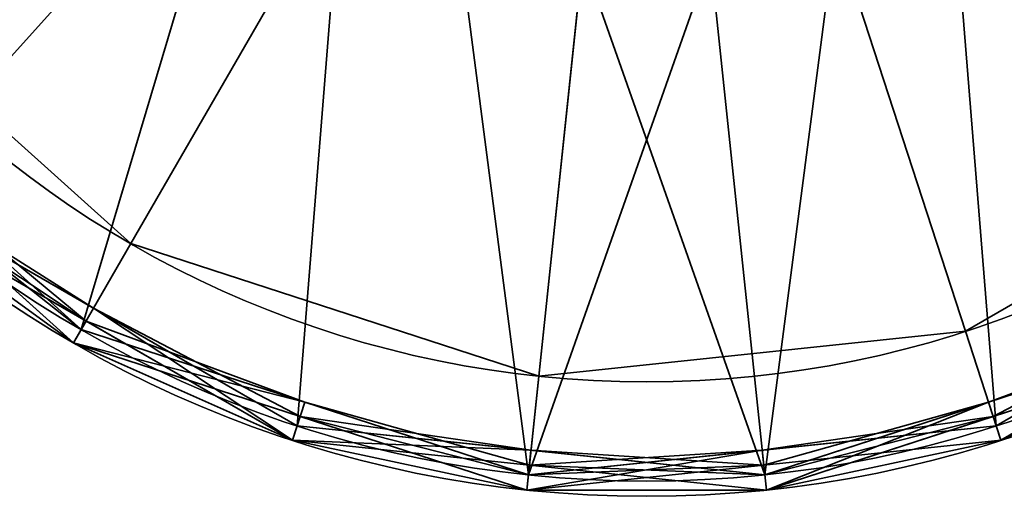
# Model space of a CAD drawing. Header units: millimetres. Extents: x -490 to 6690, y -115 to 152.
# Tile 967 of 1056: x 4985.15 to 4991.59, y -43.32 to -40.2. Entities that reach past the tile are written whole.
import ezdxf

# ---------------------------------------------------------------- set-up
doc = ezdxf.new("R2010")
doc.units = ezdxf.units.MM
doc.layers.add('152', color=253, linetype='Continuous')

# ---------------------------------------------------------------- blocks, each defined once
blk = doc.blocks.new('UG_SURFACE_024')
at = {"layer": '152', "color": 252, "linetype": 'Continuous', "lineweight": 35}
for points in [[(4983.789, -39.7839, 1536), (4985.8751, -41.662, 1536), (4987.2499, -39.2805, 1536), (4986.0139, -38.1675, 1536)], [(4986.0139, -38.1675, 1487.5), (4987.2499, -39.2805, 1487.5), (4985.8751, -41.662, 1487.5), (4983.789, -39.7839, 1487.5)], [(4991.3359, -42.236, 1536), (4993.7668, -40.8326, 1536), (4991.9267, -38.789, 1536), (4990.4861, -39.6206, 1536)], [(4990.4861, -39.6206, 1487.5), (4991.9267, -38.789, 1487.5), (4993.7668, -40.8326, 1487.5), (4991.3359, -42.236, 1487.5)], [(4988.832, -39.7945, 1536), (4987.2499, -39.2805, 1536), (4985.8751, -41.662, 1536), (4988.5445, -42.5294, 1536)], [(4988.5445, -42.5294, 1487.5), (4985.8751, -41.662, 1487.5), (4987.2499, -39.2805, 1487.5), (4988.832, -39.7945, 1487.5)], [(4988.5445, -42.5294, 1536), (4991.3359, -42.236, 1536), (4990.4861, -39.6206, 1536), (4988.832, -39.7945, 1536)], [(4988.832, -39.7945, 1487.5), (4990.4861, -39.6206, 1487.5), (4991.3359, -42.236, 1487.5), (4988.5445, -42.5294, 1487.5)], [(4983.789, -39.7839, 1488), (4985.8751, -41.662, 1488), (4985.4999, -42.3116, 1488), (4983.1824, -40.2248, 1488)], [(4983.1824, -40.2248, 1535.5), (4985.4999, -42.3116, 1535.5), (4985.8751, -41.662, 1535.5), (4983.789, -39.7839, 1535.5)], [(4983.789, -39.7839, 1536), (4983.789, -39.7839, 1535.5), (4985.8751, -41.662, 1535.5), (4985.8751, -41.662, 1536)], [(4983.789, -39.7839, 1488), (4983.789, -39.7839, 1487.5), (4985.8751, -41.662, 1487.5), (4985.8751, -41.662, 1488)], [(4983.1824, -40.2248, 1535.5), (4983.1824, -40.2248, 1488), (4985.4999, -42.3116, 1488), (4985.4999, -42.3116, 1535.5)], [(4991.3359, -42.236, 1488), (4993.7668, -40.8326, 1488), (4994.2684, -41.39, 1488), (4991.5676, -42.9493, 1488)], [(4991.5676, -42.9493, 1535.5), (4994.2684, -41.39, 1535.5), (4993.7668, -40.8326, 1535.5), (4991.3359, -42.236, 1535.5)], [(4991.3359, -42.236, 1536), (4991.3359, -42.236, 1535.5), (4993.7668, -40.8326, 1535.5), (4993.7668, -40.8326, 1536)], [(4991.3359, -42.236, 1488), (4991.3359, -42.236, 1487.5), (4993.7668, -40.8326, 1487.5), (4993.7668, -40.8326, 1488)], [(4991.5676, -42.9493, 1535.5), (4991.5676, -42.9493, 1488), (4994.2684, -41.39, 1488), (4994.2684, -41.39, 1535.5)], [(4985.8751, -41.662, 1488), (4988.5445, -42.5294, 1488), (4988.4663, -43.2753, 1488), (4985.4999, -42.3116, 1488)], [(4985.4999, -42.3116, 1535.5), (4988.4663, -43.2753, 1535.5), (4988.5445, -42.5294, 1535.5), (4985.8751, -41.662, 1535.5)], [(4985.8751, -41.662, 1536), (4985.8751, -41.662, 1535.5), (4988.5445, -42.5294, 1535.5), (4988.5445, -42.5294, 1536)], [(4985.8751, -41.662, 1488), (4985.8751, -41.662, 1487.5), (4988.5445, -42.5294, 1487.5), (4988.5445, -42.5294, 1488)], [(4991.5676, -42.9493, 1488), (4988.4663, -43.2753, 1488), (4988.5445, -42.5294, 1488), (4991.3359, -42.236, 1488)], [(4991.3359, -42.236, 1535.5), (4988.5445, -42.5294, 1535.5), (4988.4663, -43.2753, 1535.5), (4991.5676, -42.9493, 1535.5)], [(4988.5445, -42.5294, 1536), (4988.5445, -42.5294, 1535.5), (4991.3359, -42.236, 1535.5), (4991.3359, -42.236, 1536)], [(4988.5445, -42.5294, 1488), (4988.5445, -42.5294, 1487.5), (4991.3359, -42.236, 1487.5), (4991.3359, -42.236, 1488)], [(4985.4999, -42.3116, 1535.5), (4985.4999, -42.3116, 1488), (4988.4663, -43.2753, 1488), (4988.4663, -43.2753, 1535.5)], [(4988.4663, -43.2753, 1535.5), (4988.4663, -43.2753, 1488), (4991.5676, -42.9493, 1488), (4991.5676, -42.9493, 1535.5)]]:
    blk.add_3dface(points, dxfattribs=at)
blk = doc.blocks.new('UG_SURFACE_025')
at = {"layer": '152', "color": 252, "linetype": 'Continuous', "lineweight": 35}
for points in [[(4983.789, -39.7839, 1786), (4985.8751, -41.662, 1786), (4987.2499, -39.2805, 1786), (4986.0139, -38.1675, 1786)], [(4986.0139, -38.1675, 1737.5), (4987.2499, -39.2805, 1737.5), (4985.8751, -41.662, 1737.5), (4983.789, -39.7839, 1737.5)], [(4991.3359, -42.236, 1786), (4993.7668, -40.8326, 1786), (4991.9267, -38.789, 1786), (4990.4861, -39.6206, 1786)], [(4990.4861, -39.6206, 1737.5), (4991.9267, -38.789, 1737.5), (4993.7668, -40.8326, 1737.5), (4991.3359, -42.236, 1737.5)], [(4988.832, -39.7945, 1786), (4987.2499, -39.2805, 1786), (4985.8751, -41.662, 1786), (4988.5445, -42.5294, 1786)], [(4988.5445, -42.5294, 1737.5), (4985.8751, -41.662, 1737.5), (4987.2499, -39.2805, 1737.5), (4988.832, -39.7945, 1737.5)], [(4988.5445, -42.5294, 1786), (4991.3359, -42.236, 1786), (4990.4861, -39.6206, 1786), (4988.832, -39.7945, 1786)], [(4988.832, -39.7945, 1737.5), (4990.4861, -39.6206, 1737.5), (4991.3359, -42.236, 1737.5), (4988.5445, -42.5294, 1737.5)], [(4983.789, -39.7839, 1738), (4985.8751, -41.662, 1738), (4985.4999, -42.3116, 1738), (4983.1824, -40.2248, 1738)], [(4983.1824, -40.2248, 1785.5), (4985.4999, -42.3116, 1785.5), (4985.8751, -41.662, 1785.5), (4983.789, -39.7839, 1785.5)], [(4983.789, -39.7839, 1786), (4983.789, -39.7839, 1785.5), (4985.8751, -41.662, 1785.5), (4985.8751, -41.662, 1786)], [(4983.789, -39.7839, 1738), (4983.789, -39.7839, 1737.5), (4985.8751, -41.662, 1737.5), (4985.8751, -41.662, 1738)], [(4983.1824, -40.2248, 1785.5), (4983.1824, -40.2248, 1738), (4985.4999, -42.3116, 1738), (4985.4999, -42.3116, 1785.5)], [(4991.3359, -42.236, 1738), (4993.7668, -40.8326, 1738), (4994.2684, -41.39, 1738), (4991.5676, -42.9493, 1738)], [(4991.5676, -42.9493, 1785.5), (4994.2684, -41.39, 1785.5), (4993.7668, -40.8326, 1785.5), (4991.3359, -42.236, 1785.5)], [(4991.3359, -42.236, 1786), (4991.3359, -42.236, 1785.5), (4993.7668, -40.8326, 1785.5), (4993.7668, -40.8326, 1786)], [(4991.3359, -42.236, 1738), (4991.3359, -42.236, 1737.5), (4993.7668, -40.8326, 1737.5), (4993.7668, -40.8326, 1738)], [(4991.5676, -42.9493, 1785.5), (4991.5676, -42.9493, 1738), (4994.2684, -41.39, 1738), (4994.2684, -41.39, 1785.5)], [(4985.8751, -41.662, 1738), (4988.5445, -42.5294, 1738), (4988.4663, -43.2753, 1738), (4985.4999, -42.3116, 1738)], [(4985.4999, -42.3116, 1785.5), (4988.4663, -43.2753, 1785.5), (4988.5445, -42.5294, 1785.5), (4985.8751, -41.662, 1785.5)], [(4985.8751, -41.662, 1786), (4985.8751, -41.662, 1785.5), (4988.5445, -42.5294, 1785.5), (4988.5445, -42.5294, 1786)], [(4985.8751, -41.662, 1738), (4985.8751, -41.662, 1737.5), (4988.5445, -42.5294, 1737.5), (4988.5445, -42.5294, 1738)], [(4991.5676, -42.9493, 1738), (4988.4663, -43.2753, 1738), (4988.5445, -42.5294, 1738), (4991.3359, -42.236, 1738)], [(4991.3359, -42.236, 1785.5), (4988.5445, -42.5294, 1785.5), (4988.4663, -43.2753, 1785.5), (4991.5676, -42.9493, 1785.5)], [(4988.5445, -42.5294, 1786), (4988.5445, -42.5294, 1785.5), (4991.3359, -42.236, 1785.5), (4991.3359, -42.236, 1786)], [(4988.5445, -42.5294, 1738), (4988.5445, -42.5294, 1737.5), (4991.3359, -42.236, 1737.5), (4991.3359, -42.236, 1738)], [(4985.4999, -42.3116, 1785.5), (4985.4999, -42.3116, 1738), (4988.4663, -43.2753, 1738), (4988.4663, -43.2753, 1785.5)], [(4988.4663, -43.2753, 1785.5), (4988.4663, -43.2753, 1738), (4991.5676, -42.9493, 1738), (4991.5676, -42.9493, 1785.5)]]:
    blk.add_3dface(points, dxfattribs=at)
blk = doc.blocks.new('UG_SURFACE_026')
at = {"layer": '152', "color": 252, "linetype": 'Continuous', "lineweight": 35}
for points in [[(4984.2982, -41.3156, 1711.5), (4982.4896, -38.8262, 1711.5), (4981.8501, -35.8164, 1711.5), (4989.2502, -35.8164, 1711.5)], [(4983.2635, -40.166, 1812), (4985.5499, -42.225, 1812), (4988.4763, -43.1758, 1812), (4989.2502, -35.8164, 1812)], [(4990.0236, -43.1758, 1711.5), (4986.9633, -42.8542, 1711.5), (4984.2982, -41.3156, 1711.5), (4989.2502, -35.8164, 1711.5)], [(4988.4763, -43.1758, 1812), (4991.5366, -42.8542, 1812), (4994.2017, -41.3156, 1812), (4989.2502, -35.8164, 1812)], [(4994.2017, -41.3156, 1812), (4996.0103, -38.8262, 1812), (4996.6502, -35.8164, 1812), (4989.2502, -35.8164, 1812)], [(4995.2369, -40.166, 1711.5), (4992.95, -42.225, 1711.5), (4990.0236, -43.1758, 1711.5), (4989.2502, -35.8164, 1711.5)], [(4984.2982, -41.3156, 1786), (4982.4896, -38.8262, 1786), (4985.3373, -36.648, 1786), (4986.0139, -38.1675, 1786)], [(4986.0139, -38.1675, 1786), (4987.2499, -39.2805, 1786), (4986.9633, -42.8542, 1786), (4984.2982, -41.3156, 1786)], [(4992.486, -38.1675, 1737.5), (4991.25, -39.2805, 1737.5), (4991.5366, -42.8542, 1737.5), (4994.2017, -41.3156, 1737.5)], [(4986.5737, -38.789, 1737.5), (4983.2635, -40.166, 1737.5), (4985.5499, -42.225, 1737.5)], [(4985.5499, -42.225, 1737.5), (4988.4763, -43.1758, 1737.5), (4988.0137, -39.6206, 1737.5), (4986.5737, -38.789, 1737.5)], [(4992.95, -42.225, 1786), (4990.0236, -43.1758, 1786), (4990.4861, -39.6206, 1786), (4991.9267, -38.789, 1786)], [(4990.0236, -43.1758, 1786), (4986.9633, -42.8542, 1786), (4987.2499, -39.2805, 1786), (4988.832, -39.7945, 1786)], [(4988.4763, -43.1758, 1737.5), (4991.5366, -42.8542, 1737.5), (4991.25, -39.2805, 1737.5), (4989.6679, -39.7945, 1737.5)], [(4989.6679, -39.7945, 1737.5), (4988.0137, -39.6206, 1737.5), (4988.4763, -43.1758, 1737.5)], [(4988.832, -39.7945, 1786), (4990.4861, -39.6206, 1786), (4990.0236, -43.1758, 1786)], [(4983.1824, -40.2248, 1811.9), (4985.4999, -42.3116, 1811.9), (4985.5499, -42.225, 1812), (4983.2635, -40.166, 1812)], [(4984.3411, -41.2682, 1737.4001), (4985.4999, -42.3116, 1737.4001), (4985.5499, -42.225, 1737.5), (4983.2635, -40.166, 1737.5)], [(4984.2315, -41.39, 1786.1), (4985.4999, -42.3116, 1807.9), (4983.1824, -40.2248, 1807.9)], [(4983.1824, -40.2248, 1807.9), (4985.4999, -42.3116, 1807.9), (4985.5499, -42.225, 1808), (4984.4065, -41.1955, 1808)], [(4984.2315, -41.39, 1808.1), (4985.4999, -42.3116, 1811.9), (4983.1824, -40.2248, 1811.9)], [(4985.5819, -42.1696, 1808.1), (4984.2315, -41.39, 1808.1), (4984.4065, -41.1955, 1808)], [(4984.4065, -41.1955, 1808), (4985.5499, -42.225, 1808), (4985.5819, -42.1696, 1808.1)], [(4985.4999, -42.3116, 1737.4001), (4984.3411, -41.2682, 1737.4001), (4984.2315, -41.39, 1715.6)], [(4985.4999, -42.3116, 1715.4), (4984.3411, -41.2682, 1715.4), (4984.2315, -41.39, 1711.5999)], [(4985.631, -42.0849, 1715.5), (4984.2982, -41.3156, 1715.5), (4984.3411, -41.2682, 1715.4)], [(4984.3411, -41.2682, 1715.4), (4985.4999, -42.3116, 1715.4), (4985.631, -42.0849, 1715.5)], [(4985.5819, -42.1696, 1786.1), (4984.2315, -41.39, 1786.1), (4984.2982, -41.3156, 1786)], [(4986.9323, -42.9493, 1715.6), (4984.2315, -41.39, 1715.6), (4984.2982, -41.3156, 1715.5), (4985.631, -42.0849, 1715.5)], [(4986.9323, -42.9493, 1711.5999), (4984.2315, -41.39, 1711.5999), (4984.2982, -41.3156, 1711.5), (4986.9633, -42.8542, 1711.5)], [(4984.2982, -41.3156, 1786), (4986.9633, -42.8542, 1786), (4986.9323, -42.9493, 1786.1), (4985.5819, -42.1696, 1786.1)], [(4991.5676, -42.9493, 1811.9), (4994.2684, -41.39, 1811.9), (4994.2017, -41.3156, 1812), (4991.5366, -42.8542, 1812)], [(4994.2017, -41.3156, 1737.5), (4991.5366, -42.8542, 1737.5), (4991.5676, -42.9493, 1737.4001), (4992.918, -42.1696, 1737.4001)], [(4984.2315, -41.39, 1786.1), (4985.5819, -42.1696, 1786.1), (4985.4999, -42.3116, 1807.9)], [(4984.2315, -41.39, 1808.1), (4985.5819, -42.1696, 1808.1), (4985.4999, -42.3116, 1811.9)], [(4984.2315, -41.39, 1715.6), (4986.9323, -42.9493, 1715.6), (4985.4999, -42.3116, 1737.4001)], [(4984.2315, -41.39, 1711.5999), (4986.9323, -42.9493, 1711.5999), (4985.4999, -42.3116, 1715.4)], [(4992.8694, -42.0849, 1808), (4991.5366, -42.8542, 1808), (4991.5676, -42.9493, 1807.9), (4994.2684, -41.39, 1807.9)], [(4993, -42.3116, 1786.1), (4994.2684, -41.39, 1807.9), (4991.5676, -42.9493, 1807.9)], [(4993, -42.3116, 1808.1), (4994.2684, -41.39, 1811.9), (4991.5676, -42.9493, 1811.9)], [(4985.631, -42.0849, 1715.5), (4985.4999, -42.3116, 1715.4), (4986.9828, -42.7934, 1715.4)], [(4985.631, -42.0849, 1715.5), (4986.9633, -42.8542, 1715.5), (4986.9323, -42.9493, 1715.6)], [(4986.9828, -42.7934, 1715.4), (4986.9633, -42.8542, 1715.5), (4985.631, -42.0849, 1715.5)], [(4992.8694, -42.0849, 1808), (4993, -42.3116, 1808.1), (4991.5171, -42.7934, 1808.1)], [(4991.5171, -42.7934, 1808.1), (4991.5366, -42.8542, 1808), (4992.8694, -42.0849, 1808)], [(4985.4999, -42.3116, 1807.9), (4985.5819, -42.1696, 1786.1), (4986.9323, -42.9493, 1786.1)], [(4985.4999, -42.3116, 1811.9), (4985.5819, -42.1696, 1808.1), (4986.9323, -42.9493, 1808.1)], [(4985.5819, -42.1696, 1808.1), (4985.5499, -42.225, 1808), (4987.0133, -42.7004, 1808)], [(4987.0133, -42.7004, 1808), (4986.9323, -42.9493, 1808.1), (4985.5819, -42.1696, 1808.1)], [(4991.4865, -42.7004, 1715.5), (4991.5676, -42.9493, 1715.4), (4992.918, -42.1696, 1715.4)], [(4992.918, -42.1696, 1715.4), (4992.95, -42.225, 1715.5), (4991.4865, -42.7004, 1715.5)], [(4993, -42.3116, 1715.6), (4992.918, -42.1696, 1737.4001), (4991.5676, -42.9493, 1737.4001)], [(4993, -42.3116, 1711.5999), (4992.918, -42.1696, 1715.4), (4991.5676, -42.9493, 1715.4)], [(4987.0133, -42.7004, 1808), (4985.5499, -42.225, 1808), (4985.4999, -42.3116, 1807.9)], [(4985.4999, -42.3116, 1811.9), (4988.4663, -43.2753, 1811.9), (4988.4763, -43.1758, 1812), (4985.5499, -42.225, 1812)], [(4988.4763, -43.1758, 1737.5), (4985.5499, -42.225, 1737.5), (4985.4999, -42.3116, 1737.4001), (4986.9828, -42.7934, 1737.4001)], [(4990.0236, -43.1758, 1786), (4992.95, -42.225, 1786), (4993, -42.3116, 1786.1), (4991.5171, -42.7934, 1786.1)], [(4993, -42.3116, 1711.5999), (4990.0341, -43.2753, 1711.5999), (4990.0236, -43.1758, 1711.5), (4992.95, -42.225, 1711.5)], [(4991.4865, -42.7004, 1715.5), (4992.95, -42.225, 1715.5), (4993, -42.3116, 1715.6), (4990.0341, -43.2753, 1715.6)], [(4988.4663, -43.2753, 1807.9), (4985.4999, -42.3116, 1807.9), (4986.9323, -42.9493, 1786.1)], [(4985.4999, -42.3116, 1807.9), (4988.4663, -43.2753, 1807.9), (4988.4763, -43.1758, 1808), (4987.0133, -42.7004, 1808)], [(4988.4663, -43.2753, 1811.9), (4985.4999, -42.3116, 1811.9), (4986.9323, -42.9493, 1808.1)], [(4986.9323, -42.9493, 1715.6), (4986.9828, -42.7934, 1737.4001), (4985.4999, -42.3116, 1737.4001)], [(4986.9323, -42.9493, 1711.5999), (4986.9828, -42.7934, 1715.4), (4985.4999, -42.3116, 1715.4)], [(4990.0341, -43.2753, 1715.6), (4993, -42.3116, 1715.6), (4991.5676, -42.9493, 1737.4001)], [(4990.0341, -43.2753, 1711.5999), (4993, -42.3116, 1711.5999), (4991.5676, -42.9493, 1715.4)], [(4991.5676, -42.9493, 1807.9), (4991.5171, -42.7934, 1786.1), (4993, -42.3116, 1786.1)], [(4991.5676, -42.9493, 1811.9), (4991.5171, -42.7934, 1808.1), (4993, -42.3116, 1808.1)], [(4988.483, -43.1123, 1808.1), (4986.9323, -42.9493, 1808.1), (4987.0133, -42.7004, 1808)], [(4987.0133, -42.7004, 1808), (4988.4763, -43.1758, 1808), (4988.483, -43.1123, 1808.1)], [(4991.4865, -42.7004, 1715.5), (4990.0236, -43.1758, 1715.5), (4990.0169, -43.1123, 1715.4)], [(4990.0169, -43.1123, 1715.4), (4991.5676, -42.9493, 1715.4), (4991.4865, -42.7004, 1715.5)], [(4990.0341, -43.2753, 1715.6), (4990.0236, -43.1758, 1715.5), (4991.4865, -42.7004, 1715.5)], [(4988.4663, -43.2753, 1737.4001), (4986.9828, -42.7934, 1737.4001), (4986.9323, -42.9493, 1715.6)], [(4988.4663, -43.2753, 1715.4), (4986.9828, -42.7934, 1715.4), (4986.9323, -42.9493, 1711.5999)], [(4988.4934, -43.015, 1715.5), (4986.9633, -42.8542, 1715.5), (4986.9828, -42.7934, 1715.4)], [(4986.9828, -42.7934, 1737.4001), (4988.4663, -43.2753, 1737.4001), (4988.4763, -43.1758, 1737.5)], [(4986.9828, -42.7934, 1715.4), (4988.4663, -43.2753, 1715.4), (4988.4934, -43.015, 1715.5)], [(4990.0064, -43.015, 1808), (4991.5366, -42.8542, 1808), (4991.5171, -42.7934, 1808.1)], [(4991.5171, -42.7934, 1808.1), (4990.0341, -43.2753, 1808.1), (4990.0064, -43.015, 1808)], [(4991.5171, -42.7934, 1786.1), (4990.0341, -43.2753, 1786.1), (4990.0236, -43.1758, 1786)], [(4990.0341, -43.2753, 1786.1), (4991.5171, -42.7934, 1786.1), (4991.5676, -42.9493, 1807.9)], [(4990.0341, -43.2753, 1808.1), (4991.5171, -42.7934, 1808.1), (4991.5676, -42.9493, 1811.9)], [(4988.483, -43.1123, 1786.1), (4986.9323, -42.9493, 1786.1), (4986.9633, -42.8542, 1786), (4990.0236, -43.1758, 1786)], [(4986.9323, -42.9493, 1715.6), (4986.9633, -42.8542, 1715.5), (4988.4934, -43.015, 1715.5)], [(4990.0341, -43.2753, 1711.5999), (4986.9323, -42.9493, 1711.5999), (4986.9633, -42.8542, 1711.5), (4990.0236, -43.1758, 1711.5)], [(4988.4663, -43.2753, 1807.9), (4991.5676, -42.9493, 1807.9), (4991.5366, -42.8542, 1808), (4990.0064, -43.015, 1808)], [(4988.4663, -43.2753, 1811.9), (4991.5676, -42.9493, 1811.9), (4991.5366, -42.8542, 1812), (4988.4763, -43.1758, 1812)], [(4990.0169, -43.1123, 1737.4001), (4991.5676, -42.9493, 1737.4001), (4991.5366, -42.8542, 1737.5), (4988.4763, -43.1758, 1737.5)], [(4986.9323, -42.9493, 1786.1), (4988.483, -43.1123, 1786.1), (4988.4663, -43.2753, 1807.9)], [(4986.9323, -42.9493, 1808.1), (4988.483, -43.1123, 1808.1), (4988.4663, -43.2753, 1811.9)], [(4986.9323, -42.9493, 1715.6), (4990.0341, -43.2753, 1715.6), (4988.4663, -43.2753, 1737.4001)], [(4988.4934, -43.015, 1715.5), (4990.0236, -43.1758, 1715.5), (4990.0341, -43.2753, 1715.6), (4986.9323, -42.9493, 1715.6)], [(4986.9323, -42.9493, 1711.5999), (4990.0341, -43.2753, 1711.5999), (4988.4663, -43.2753, 1715.4)], [(4991.5676, -42.9493, 1807.9), (4988.4663, -43.2753, 1807.9), (4990.0341, -43.2753, 1786.1)], [(4991.5676, -42.9493, 1811.9), (4988.4663, -43.2753, 1811.9), (4990.0341, -43.2753, 1808.1)], [(4991.5676, -42.9493, 1737.4001), (4990.0169, -43.1123, 1737.4001), (4990.0341, -43.2753, 1715.6)], [(4991.5676, -42.9493, 1715.4), (4990.0169, -43.1123, 1715.4), (4990.0341, -43.2753, 1711.5999)], [(4990.0064, -43.015, 1808), (4988.4763, -43.1758, 1808), (4988.4663, -43.2753, 1807.9)], [(4988.4934, -43.015, 1715.5), (4988.4663, -43.2753, 1715.4), (4990.0169, -43.1123, 1715.4)], [(4988.483, -43.1123, 1808.1), (4988.4763, -43.1758, 1808), (4990.0064, -43.015, 1808)], [(4990.0064, -43.015, 1808), (4990.0341, -43.2753, 1808.1), (4988.483, -43.1123, 1808.1)], [(4990.0169, -43.1123, 1715.4), (4990.0236, -43.1758, 1715.5), (4988.4934, -43.015, 1715.5)], [(4988.4663, -43.2753, 1807.9), (4988.483, -43.1123, 1786.1), (4990.0341, -43.2753, 1786.1)], [(4988.4663, -43.2753, 1811.9), (4988.483, -43.1123, 1808.1), (4990.0341, -43.2753, 1808.1)], [(4988.4763, -43.1758, 1737.5), (4988.4663, -43.2753, 1737.4001), (4990.0169, -43.1123, 1737.4001)], [(4990.0341, -43.2753, 1715.6), (4990.0169, -43.1123, 1737.4001), (4988.4663, -43.2753, 1737.4001)], [(4990.0341, -43.2753, 1711.5999), (4990.0169, -43.1123, 1715.4), (4988.4663, -43.2753, 1715.4)], [(4990.0236, -43.1758, 1786), (4990.0341, -43.2753, 1786.1), (4988.483, -43.1123, 1786.1)]]:
    blk.add_3dface(points, dxfattribs=at)
blk = doc.blocks.new('UG_SURFACE_027')
at = {"layer": '152', "color": 252, "linetype": 'Continuous', "lineweight": 35}
for points in [[(4983.789, -39.7839, 351), (4985.8751, -41.662, 351), (4987.2499, -39.2805, 351), (4986.0139, -38.1675, 351)], [(4986.0139, -38.1675, 302.5), (4987.2499, -39.2805, 302.5), (4985.8751, -41.662, 302.5), (4983.789, -39.7839, 302.5)], [(4991.3359, -42.236, 351), (4993.7668, -40.8326, 351), (4991.9267, -38.789, 351), (4990.4861, -39.6206, 351)], [(4990.4861, -39.6206, 302.5), (4991.9267, -38.789, 302.5), (4993.7668, -40.8326, 302.5), (4991.3359, -42.236, 302.5)], [(4988.832, -39.7945, 351), (4987.2499, -39.2805, 351), (4985.8751, -41.662, 351), (4988.5445, -42.5294, 351)], [(4988.5445, -42.5294, 302.5), (4985.8751, -41.662, 302.5), (4987.2499, -39.2805, 302.5), (4988.832, -39.7945, 302.5)], [(4988.5445, -42.5294, 351), (4991.3359, -42.236, 351), (4990.4861, -39.6206, 351), (4988.832, -39.7945, 351)], [(4988.832, -39.7945, 302.5), (4990.4861, -39.6206, 302.5), (4991.3359, -42.236, 302.5), (4988.5445, -42.5294, 302.5)], [(4983.789, -39.7839, 303), (4985.8751, -41.662, 303), (4985.4999, -42.3116, 303), (4983.1824, -40.2248, 303)], [(4983.1824, -40.2248, 350.5), (4985.4999, -42.3116, 350.5), (4985.8751, -41.662, 350.5), (4983.789, -39.7839, 350.5)], [(4983.789, -39.7839, 351), (4983.789, -39.7839, 350.5), (4985.8751, -41.662, 350.5), (4985.8751, -41.662, 351)], [(4983.789, -39.7839, 303), (4983.789, -39.7839, 302.5), (4985.8751, -41.662, 302.5), (4985.8751, -41.662, 303)], [(4983.1824, -40.2248, 350.5), (4983.1824, -40.2248, 303), (4985.4999, -42.3116, 303), (4985.4999, -42.3116, 350.5)], [(4991.3359, -42.236, 303), (4993.7668, -40.8326, 303), (4994.2684, -41.39, 303), (4991.5676, -42.9493, 303)], [(4991.5676, -42.9493, 350.5), (4994.2684, -41.39, 350.5), (4993.7668, -40.8326, 350.5), (4991.3359, -42.236, 350.5)], [(4991.3359, -42.236, 351), (4991.3359, -42.236, 350.5), (4993.7668, -40.8326, 350.5), (4993.7668, -40.8326, 351)], [(4991.3359, -42.236, 303), (4991.3359, -42.236, 302.5), (4993.7668, -40.8326, 302.5), (4993.7668, -40.8326, 303)], [(4991.5676, -42.9493, 350.5), (4991.5676, -42.9493, 303), (4994.2684, -41.39, 303), (4994.2684, -41.39, 350.5)], [(4985.8751, -41.662, 303), (4988.5445, -42.5294, 303), (4988.4663, -43.2753, 303), (4985.4999, -42.3116, 303)], [(4985.4999, -42.3116, 350.5), (4988.4663, -43.2753, 350.5), (4988.5445, -42.5294, 350.5), (4985.8751, -41.662, 350.5)], [(4985.8751, -41.662, 351), (4985.8751, -41.662, 350.5), (4988.5445, -42.5294, 350.5), (4988.5445, -42.5294, 351)], [(4985.8751, -41.662, 303), (4985.8751, -41.662, 302.5), (4988.5445, -42.5294, 302.5), (4988.5445, -42.5294, 303)], [(4991.5676, -42.9493, 303), (4988.4663, -43.2753, 303), (4988.5445, -42.5294, 303), (4991.3359, -42.236, 303)], [(4991.3359, -42.236, 350.5), (4988.5445, -42.5294, 350.5), (4988.4663, -43.2753, 350.5), (4991.5676, -42.9493, 350.5)], [(4988.5445, -42.5294, 351), (4988.5445, -42.5294, 350.5), (4991.3359, -42.236, 350.5), (4991.3359, -42.236, 351)], [(4988.5445, -42.5294, 303), (4988.5445, -42.5294, 302.5), (4991.3359, -42.236, 302.5), (4991.3359, -42.236, 303)], [(4985.4999, -42.3116, 350.5), (4985.4999, -42.3116, 303), (4988.4663, -43.2753, 303), (4988.4663, -43.2753, 350.5)], [(4988.4663, -43.2753, 350.5), (4988.4663, -43.2753, 303), (4991.5676, -42.9493, 303), (4991.5676, -42.9493, 350.5)]]:
    blk.add_3dface(points, dxfattribs=at)
blk = doc.blocks.new('UG_SURFACE_028')
at = {"layer": '152', "color": 252, "linetype": 'Continuous', "lineweight": 35}
for points in [[(4984.2982, -41.3156, 1461.5), (4982.4896, -38.8262, 1461.5), (4981.8501, -35.8164, 1461.5), (4989.2502, -35.8164, 1461.5)], [(4983.2635, -40.166, 1562), (4985.5499, -42.225, 1562), (4988.4763, -43.1758, 1562), (4989.2502, -35.8164, 1562)], [(4990.0236, -43.1758, 1461.5), (4986.9633, -42.8542, 1461.5), (4984.2982, -41.3156, 1461.5), (4989.2502, -35.8164, 1461.5)], [(4988.4763, -43.1758, 1562), (4991.5366, -42.8542, 1562), (4994.2017, -41.3156, 1562), (4989.2502, -35.8164, 1562)], [(4994.2017, -41.3156, 1562), (4996.0103, -38.8262, 1562), (4996.6502, -35.8164, 1562), (4989.2502, -35.8164, 1562)], [(4995.2369, -40.166, 1461.5), (4992.95, -42.225, 1461.5), (4990.0236, -43.1758, 1461.5), (4989.2502, -35.8164, 1461.5)], [(4984.2982, -41.3156, 1536), (4982.4896, -38.8262, 1536), (4985.3373, -36.648, 1536), (4986.0139, -38.1675, 1536)], [(4986.0139, -38.1675, 1536), (4987.2499, -39.2805, 1536), (4986.9633, -42.8542, 1536), (4984.2982, -41.3156, 1536)], [(4992.486, -38.1675, 1487.5), (4991.25, -39.2805, 1487.5), (4991.5366, -42.8542, 1487.5), (4994.2017, -41.3156, 1487.5)], [(4986.5737, -38.789, 1487.5), (4983.2635, -40.166, 1487.5), (4985.5499, -42.225, 1487.5)], [(4985.5499, -42.225, 1487.5), (4988.4763, -43.1758, 1487.5), (4988.0137, -39.6206, 1487.5), (4986.5737, -38.789, 1487.5)], [(4992.95, -42.225, 1536), (4990.0236, -43.1758, 1536), (4990.4861, -39.6206, 1536), (4991.9267, -38.789, 1536)], [(4990.0236, -43.1758, 1536), (4986.9633, -42.8542, 1536), (4987.2499, -39.2805, 1536), (4988.832, -39.7945, 1536)], [(4988.4763, -43.1758, 1487.5), (4991.5366, -42.8542, 1487.5), (4991.25, -39.2805, 1487.5), (4989.6679, -39.7945, 1487.5)], [(4989.6679, -39.7945, 1487.5), (4988.0137, -39.6206, 1487.5), (4988.4763, -43.1758, 1487.5)], [(4988.832, -39.7945, 1536), (4990.4861, -39.6206, 1536), (4990.0236, -43.1758, 1536)], [(4983.1824, -40.2248, 1561.9), (4985.4999, -42.3116, 1561.9), (4985.5499, -42.225, 1562), (4983.2635, -40.166, 1562)], [(4984.3411, -41.2682, 1487.4001), (4985.4999, -42.3116, 1487.4001), (4985.5499, -42.225, 1487.5), (4983.2635, -40.166, 1487.5)], [(4984.2315, -41.39, 1536.1), (4985.4999, -42.3116, 1557.9), (4983.1824, -40.2248, 1557.9)], [(4983.1824, -40.2248, 1557.9), (4985.4999, -42.3116, 1557.9), (4985.5499, -42.225, 1558), (4984.4065, -41.1955, 1558)], [(4985.4999, -42.3116, 1561.9), (4983.1824, -40.2248, 1561.9), (4984.2315, -41.39, 1558.1)], [(4985.5819, -42.1696, 1558.1), (4984.2315, -41.39, 1558.1), (4984.4065, -41.1955, 1558)], [(4984.4065, -41.1955, 1558), (4985.5499, -42.225, 1558), (4985.5819, -42.1696, 1558.1)], [(4985.4999, -42.3116, 1487.4001), (4984.3411, -41.2682, 1487.4001), (4984.2315, -41.39, 1465.6)], [(4985.4999, -42.3116, 1465.4), (4984.3411, -41.2682, 1465.4), (4984.2315, -41.39, 1461.5999)], [(4985.631, -42.0849, 1465.5), (4984.2982, -41.3156, 1465.5), (4984.3411, -41.2682, 1465.4)], [(4984.3411, -41.2682, 1465.4), (4985.4999, -42.3116, 1465.4), (4985.631, -42.0849, 1465.5)], [(4985.5819, -42.1696, 1536.1), (4984.2315, -41.39, 1536.1), (4984.2982, -41.3156, 1536)], [(4986.9323, -42.9493, 1465.6), (4984.2315, -41.39, 1465.6), (4984.2982, -41.3156, 1465.5), (4985.631, -42.0849, 1465.5)], [(4986.9323, -42.9493, 1461.5999), (4984.2315, -41.39, 1461.5999), (4984.2982, -41.3156, 1461.5), (4986.9633, -42.8542, 1461.5)], [(4984.2982, -41.3156, 1536), (4986.9633, -42.8542, 1536), (4986.9323, -42.9493, 1536.1), (4985.5819, -42.1696, 1536.1)], [(4991.5676, -42.9493, 1561.9), (4994.2684, -41.39, 1561.9), (4994.2017, -41.3156, 1562), (4991.5366, -42.8542, 1562)], [(4994.2017, -41.3156, 1487.5), (4991.5366, -42.8542, 1487.5), (4991.5676, -42.9493, 1487.4001), (4992.918, -42.1696, 1487.4001)], [(4984.2315, -41.39, 1536.1), (4985.5819, -42.1696, 1536.1), (4985.4999, -42.3116, 1557.9)], [(4984.2315, -41.39, 1558.1), (4985.5819, -42.1696, 1558.1), (4985.4999, -42.3116, 1561.9)], [(4985.4999, -42.3116, 1487.4001), (4984.2315, -41.39, 1465.6), (4986.9323, -42.9493, 1465.6)], [(4984.2315, -41.39, 1461.5999), (4986.9323, -42.9493, 1461.5999), (4985.4999, -42.3116, 1465.4)], [(4992.8694, -42.0849, 1558), (4991.5366, -42.8542, 1558), (4991.5676, -42.9493, 1557.9), (4994.2684, -41.39, 1557.9)], [(4993, -42.3116, 1536.1), (4994.2684, -41.39, 1557.9), (4991.5676, -42.9493, 1557.9)], [(4994.2684, -41.39, 1561.9), (4991.5676, -42.9493, 1561.9), (4993, -42.3116, 1558.1)], [(4985.631, -42.0849, 1465.5), (4985.4999, -42.3116, 1465.4), (4986.9828, -42.7934, 1465.4)], [(4985.631, -42.0849, 1465.5), (4986.9633, -42.8542, 1465.5), (4986.9323, -42.9493, 1465.6)], [(4986.9828, -42.7934, 1465.4), (4986.9633, -42.8542, 1465.5), (4985.631, -42.0849, 1465.5)], [(4992.8694, -42.0849, 1558), (4993, -42.3116, 1558.1), (4991.5171, -42.7934, 1558.1)], [(4991.5171, -42.7934, 1558.1), (4991.5366, -42.8542, 1558), (4992.8694, -42.0849, 1558)], [(4985.4999, -42.3116, 1557.9), (4985.5819, -42.1696, 1536.1), (4986.9323, -42.9493, 1536.1)], [(4985.4999, -42.3116, 1561.9), (4985.5819, -42.1696, 1558.1), (4986.9323, -42.9493, 1558.1)], [(4985.5819, -42.1696, 1558.1), (4985.5499, -42.225, 1558), (4987.0133, -42.7004, 1558)], [(4987.0133, -42.7004, 1558), (4986.9323, -42.9493, 1558.1), (4985.5819, -42.1696, 1558.1)], [(4991.4865, -42.7004, 1465.5), (4991.5676, -42.9493, 1465.4), (4992.918, -42.1696, 1465.4)], [(4992.918, -42.1696, 1465.4), (4992.95, -42.225, 1465.5), (4991.4865, -42.7004, 1465.5)], [(4993, -42.3116, 1465.6), (4992.918, -42.1696, 1487.4001), (4991.5676, -42.9493, 1487.4001)], [(4993, -42.3116, 1461.5999), (4992.918, -42.1696, 1465.4), (4991.5676, -42.9493, 1465.4)], [(4987.0133, -42.7004, 1558), (4985.5499, -42.225, 1558), (4985.4999, -42.3116, 1557.9)], [(4985.4999, -42.3116, 1561.9), (4988.4663, -43.2753, 1561.9), (4988.4763, -43.1758, 1562), (4985.5499, -42.225, 1562)], [(4988.4763, -43.1758, 1487.5), (4985.5499, -42.225, 1487.5), (4985.4999, -42.3116, 1487.4001), (4986.9828, -42.7934, 1487.4001)], [(4990.0236, -43.1758, 1536), (4992.95, -42.225, 1536), (4993, -42.3116, 1536.1), (4991.5171, -42.7934, 1536.1)], [(4993, -42.3116, 1461.5999), (4990.0341, -43.2753, 1461.5999), (4990.0236, -43.1758, 1461.5), (4992.95, -42.225, 1461.5)], [(4991.4865, -42.7004, 1465.5), (4992.95, -42.225, 1465.5), (4993, -42.3116, 1465.6), (4990.0341, -43.2753, 1465.6)], [(4988.4663, -43.2753, 1557.9), (4985.4999, -42.3116, 1557.9), (4986.9323, -42.9493, 1536.1)], [(4985.4999, -42.3116, 1557.9), (4988.4663, -43.2753, 1557.9), (4988.4763, -43.1758, 1558), (4987.0133, -42.7004, 1558)], [(4986.9323, -42.9493, 1558.1), (4988.4663, -43.2753, 1561.9), (4985.4999, -42.3116, 1561.9)], [(4986.9323, -42.9493, 1465.6), (4986.9828, -42.7934, 1487.4001), (4985.4999, -42.3116, 1487.4001)], [(4986.9323, -42.9493, 1461.5999), (4986.9828, -42.7934, 1465.4), (4985.4999, -42.3116, 1465.4)], [(4990.0341, -43.2753, 1465.6), (4993, -42.3116, 1465.6), (4991.5676, -42.9493, 1487.4001)], [(4990.0341, -43.2753, 1461.5999), (4993, -42.3116, 1461.5999), (4991.5676, -42.9493, 1465.4)], [(4991.5676, -42.9493, 1557.9), (4991.5171, -42.7934, 1536.1), (4993, -42.3116, 1536.1)], [(4991.5676, -42.9493, 1561.9), (4991.5171, -42.7934, 1558.1), (4993, -42.3116, 1558.1)], [(4988.483, -43.1123, 1558.1), (4986.9323, -42.9493, 1558.1), (4987.0133, -42.7004, 1558)], [(4987.0133, -42.7004, 1558), (4988.4763, -43.1758, 1558), (4988.483, -43.1123, 1558.1)], [(4991.4865, -42.7004, 1465.5), (4990.0236, -43.1758, 1465.5), (4990.0169, -43.1123, 1465.4)], [(4990.0169, -43.1123, 1465.4), (4991.5676, -42.9493, 1465.4), (4991.4865, -42.7004, 1465.5)], [(4990.0341, -43.2753, 1465.6), (4990.0236, -43.1758, 1465.5), (4991.4865, -42.7004, 1465.5)], [(4988.4663, -43.2753, 1487.4001), (4986.9828, -42.7934, 1487.4001), (4986.9323, -42.9493, 1465.6)], [(4988.4663, -43.2753, 1465.4), (4986.9828, -42.7934, 1465.4), (4986.9323, -42.9493, 1461.5999)], [(4988.4934, -43.015, 1465.5), (4986.9633, -42.8542, 1465.5), (4986.9828, -42.7934, 1465.4)], [(4986.9828, -42.7934, 1487.4001), (4988.4663, -43.2753, 1487.4001), (4988.4763, -43.1758, 1487.5)], [(4986.9828, -42.7934, 1465.4), (4988.4663, -43.2753, 1465.4), (4988.4934, -43.015, 1465.5)], [(4990.0064, -43.015, 1558), (4991.5366, -42.8542, 1558), (4991.5171, -42.7934, 1558.1)], [(4991.5171, -42.7934, 1558.1), (4990.0341, -43.2753, 1558.1), (4990.0064, -43.015, 1558)], [(4991.5171, -42.7934, 1536.1), (4990.0341, -43.2753, 1536.1), (4990.0236, -43.1758, 1536)], [(4990.0341, -43.2753, 1536.1), (4991.5171, -42.7934, 1536.1), (4991.5676, -42.9493, 1557.9)], [(4990.0341, -43.2753, 1558.1), (4991.5171, -42.7934, 1558.1), (4991.5676, -42.9493, 1561.9)], [(4988.483, -43.1123, 1536.1), (4986.9323, -42.9493, 1536.1), (4986.9633, -42.8542, 1536), (4990.0236, -43.1758, 1536)], [(4986.9323, -42.9493, 1465.6), (4986.9633, -42.8542, 1465.5), (4988.4934, -43.015, 1465.5)], [(4990.0341, -43.2753, 1461.5999), (4986.9323, -42.9493, 1461.5999), (4986.9633, -42.8542, 1461.5), (4990.0236, -43.1758, 1461.5)], [(4988.4663, -43.2753, 1557.9), (4991.5676, -42.9493, 1557.9), (4991.5366, -42.8542, 1558), (4990.0064, -43.015, 1558)], [(4988.4663, -43.2753, 1561.9), (4991.5676, -42.9493, 1561.9), (4991.5366, -42.8542, 1562), (4988.4763, -43.1758, 1562)], [(4990.0169, -43.1123, 1487.4001), (4991.5676, -42.9493, 1487.4001), (4991.5366, -42.8542, 1487.5), (4988.4763, -43.1758, 1487.5)], [(4986.9323, -42.9493, 1536.1), (4988.483, -43.1123, 1536.1), (4988.4663, -43.2753, 1557.9)], [(4986.9323, -42.9493, 1558.1), (4988.483, -43.1123, 1558.1), (4988.4663, -43.2753, 1561.9)], [(4986.9323, -42.9493, 1465.6), (4990.0341, -43.2753, 1465.6), (4988.4663, -43.2753, 1487.4001)], [(4988.4934, -43.015, 1465.5), (4990.0236, -43.1758, 1465.5), (4990.0341, -43.2753, 1465.6), (4986.9323, -42.9493, 1465.6)], [(4986.9323, -42.9493, 1461.5999), (4990.0341, -43.2753, 1461.5999), (4988.4663, -43.2753, 1465.4)], [(4991.5676, -42.9493, 1557.9), (4988.4663, -43.2753, 1557.9), (4990.0341, -43.2753, 1536.1)], [(4990.0341, -43.2753, 1558.1), (4991.5676, -42.9493, 1561.9), (4988.4663, -43.2753, 1561.9)], [(4991.5676, -42.9493, 1487.4001), (4990.0169, -43.1123, 1487.4001), (4990.0341, -43.2753, 1465.6)], [(4991.5676, -42.9493, 1465.4), (4990.0169, -43.1123, 1465.4), (4990.0341, -43.2753, 1461.5999)], [(4990.0064, -43.015, 1558), (4988.4763, -43.1758, 1558), (4988.4663, -43.2753, 1557.9)], [(4988.4934, -43.015, 1465.5), (4988.4663, -43.2753, 1465.4), (4990.0169, -43.1123, 1465.4)], [(4988.483, -43.1123, 1558.1), (4988.4763, -43.1758, 1558), (4990.0064, -43.015, 1558)], [(4990.0064, -43.015, 1558), (4990.0341, -43.2753, 1558.1), (4988.483, -43.1123, 1558.1)], [(4990.0169, -43.1123, 1465.4), (4990.0236, -43.1758, 1465.5), (4988.4934, -43.015, 1465.5)], [(4988.4663, -43.2753, 1557.9), (4988.483, -43.1123, 1536.1), (4990.0341, -43.2753, 1536.1)], [(4988.4663, -43.2753, 1561.9), (4988.483, -43.1123, 1558.1), (4990.0341, -43.2753, 1558.1)], [(4988.4763, -43.1758, 1487.5), (4988.4663, -43.2753, 1487.4001), (4990.0169, -43.1123, 1487.4001)], [(4990.0341, -43.2753, 1465.6), (4990.0169, -43.1123, 1487.4001), (4988.4663, -43.2753, 1487.4001)], [(4990.0341, -43.2753, 1461.5999), (4990.0169, -43.1123, 1465.4), (4988.4663, -43.2753, 1465.4)], [(4990.0236, -43.1758, 1536), (4990.0341, -43.2753, 1536.1), (4988.483, -43.1123, 1536.1)]]:
    blk.add_3dface(points, dxfattribs=at)
blk = doc.blocks.new('UG_SURFACE_029')
at = {"layer": '152', "color": 252, "linetype": 'Continuous', "lineweight": 35}
for points in [[(4984.2982, -41.3156, 276.5), (4982.4896, -38.8262, 276.5), (4981.8501, -35.8164, 276.5), (4989.2502, -35.8164, 276.5)], [(4983.2635, -40.166, 377), (4985.5499, -42.225, 377), (4988.4763, -43.1758, 377), (4989.2502, -35.8164, 377)], [(4990.0236, -43.1758, 276.5), (4986.9633, -42.8542, 276.5), (4984.2982, -41.3156, 276.5), (4989.2502, -35.8164, 276.5)], [(4988.4763, -43.1758, 377), (4991.5366, -42.8542, 377), (4994.2017, -41.3156, 377), (4989.2502, -35.8164, 377)], [(4994.2017, -41.3156, 377), (4996.0103, -38.8262, 377), (4996.6502, -35.8164, 377), (4989.2502, -35.8164, 377)], [(4995.2369, -40.166, 276.5), (4992.95, -42.225, 276.5), (4990.0236, -43.1758, 276.5), (4989.2502, -35.8164, 276.5)], [(4984.2982, -41.3156, 351), (4982.4896, -38.8262, 351), (4985.3373, -36.648, 351), (4986.0139, -38.1675, 351)], [(4986.0139, -38.1675, 351), (4987.2499, -39.2805, 351), (4986.9633, -42.8542, 351), (4984.2982, -41.3156, 351)], [(4992.486, -38.1675, 302.5), (4991.25, -39.2805, 302.5), (4991.5366, -42.8542, 302.5), (4994.2017, -41.3156, 302.5)], [(4986.5737, -38.789, 302.5), (4983.2635, -40.166, 302.5), (4985.5499, -42.225, 302.5)], [(4985.5499, -42.225, 302.5), (4988.4763, -43.1758, 302.5), (4988.0137, -39.6206, 302.5), (4986.5737, -38.789, 302.5)], [(4992.95, -42.225, 351), (4990.0236, -43.1758, 351), (4990.4861, -39.6206, 351), (4991.9267, -38.789, 351)], [(4990.0236, -43.1758, 351), (4986.9633, -42.8542, 351), (4987.2499, -39.2805, 351), (4988.832, -39.7945, 351)], [(4988.4763, -43.1758, 302.5), (4991.5366, -42.8542, 302.5), (4991.25, -39.2805, 302.5), (4989.6679, -39.7945, 302.5)], [(4989.6679, -39.7945, 302.5), (4988.0137, -39.6206, 302.5), (4988.4763, -43.1758, 302.5)], [(4988.832, -39.7945, 351), (4990.4861, -39.6206, 351), (4990.0236, -43.1758, 351)], [(4983.1824, -40.2248, 376.9), (4985.4999, -42.3116, 376.9), (4985.5499, -42.225, 377), (4983.2635, -40.166, 377)], [(4985.5499, -42.225, 302.5), (4983.2635, -40.166, 302.5), (4983.1824, -40.2248, 302.4), (4984.3411, -41.2682, 302.4)], [(4984.2315, -41.39, 351.1), (4985.4999, -42.3116, 372.9), (4983.1824, -40.2248, 372.9)], [(4983.1824, -40.2248, 372.9), (4985.4999, -42.3116, 372.9), (4985.5499, -42.225, 373), (4984.4065, -41.1955, 373)], [(4984.2315, -41.39, 373.1), (4985.4999, -42.3116, 376.9), (4983.1824, -40.2248, 376.9)], [(4985.5819, -42.1696, 373.1), (4984.2315, -41.39, 373.1), (4984.4065, -41.1955, 373)], [(4984.4065, -41.1955, 373), (4985.5499, -42.225, 373), (4985.5819, -42.1696, 373.1)], [(4985.4999, -42.3116, 302.4), (4984.3411, -41.2682, 302.4), (4984.2315, -41.39, 280.6)], [(4985.4999, -42.3116, 280.4), (4984.3411, -41.2682, 280.4), (4984.2315, -41.39, 276.6)], [(4985.631, -42.0849, 280.5), (4984.2982, -41.3156, 280.5), (4984.3411, -41.2682, 280.4)], [(4984.3411, -41.2682, 302.4), (4985.4999, -42.3116, 302.4), (4985.5499, -42.225, 302.5)], [(4984.3411, -41.2682, 280.4), (4985.4999, -42.3116, 280.4), (4985.631, -42.0849, 280.5)], [(4985.5819, -42.1696, 351.1), (4984.2315, -41.39, 351.1), (4984.2982, -41.3156, 351)], [(4986.9323, -42.9493, 280.6), (4984.2315, -41.39, 280.6), (4984.2982, -41.3156, 280.5), (4985.631, -42.0849, 280.5)], [(4986.9323, -42.9493, 276.6), (4984.2315, -41.39, 276.6), (4984.2982, -41.3156, 276.5), (4986.9633, -42.8542, 276.5)], [(4984.2982, -41.3156, 351), (4986.9633, -42.8542, 351), (4986.9323, -42.9493, 351.1), (4985.5819, -42.1696, 351.1)], [(4991.5676, -42.9493, 376.9), (4994.2684, -41.39, 376.9), (4994.2017, -41.3156, 377), (4991.5366, -42.8542, 377)], [(4994.2017, -41.3156, 302.5), (4991.5366, -42.8542, 302.5), (4991.5676, -42.9493, 302.4), (4992.918, -42.1696, 302.4)], [(4984.2315, -41.39, 351.1), (4985.5819, -42.1696, 351.1), (4985.4999, -42.3116, 372.9)], [(4984.2315, -41.39, 373.1), (4985.5819, -42.1696, 373.1), (4985.4999, -42.3116, 376.9)], [(4985.4999, -42.3116, 302.4), (4984.2315, -41.39, 280.6), (4986.9323, -42.9493, 280.6)], [(4985.4999, -42.3116, 280.4), (4984.2315, -41.39, 276.6), (4986.9323, -42.9493, 276.6)], [(4992.8694, -42.0849, 373), (4991.5366, -42.8542, 373), (4991.5676, -42.9493, 372.9), (4994.2684, -41.39, 372.9)], [(4993, -42.3116, 351.1), (4994.2684, -41.39, 372.9), (4991.5676, -42.9493, 372.9)], [(4994.2684, -41.39, 376.9), (4991.5676, -42.9493, 376.9), (4993, -42.3116, 373.1)], [(4985.631, -42.0849, 280.5), (4985.4999, -42.3116, 280.4), (4986.9828, -42.7934, 280.4)], [(4985.631, -42.0849, 280.5), (4986.9633, -42.8542, 280.5), (4986.9323, -42.9493, 280.6)], [(4986.9828, -42.7934, 280.4), (4986.9633, -42.8542, 280.5), (4985.631, -42.0849, 280.5)], [(4992.8694, -42.0849, 373), (4993, -42.3116, 373.1), (4991.5171, -42.7934, 373.1)], [(4991.5171, -42.7934, 373.1), (4991.5366, -42.8542, 373), (4992.8694, -42.0849, 373)], [(4985.4999, -42.3116, 372.9), (4985.5819, -42.1696, 351.1), (4986.9323, -42.9493, 351.1)], [(4985.4999, -42.3116, 376.9), (4985.5819, -42.1696, 373.1), (4986.9323, -42.9493, 373.1)], [(4985.5819, -42.1696, 373.1), (4985.5499, -42.225, 373), (4987.0133, -42.7004, 373)], [(4987.0133, -42.7004, 373), (4986.9323, -42.9493, 373.1), (4985.5819, -42.1696, 373.1)], [(4991.4865, -42.7004, 280.5), (4991.5676, -42.9493, 280.4), (4992.918, -42.1696, 280.4)], [(4992.918, -42.1696, 280.4), (4992.95, -42.225, 280.5), (4991.4865, -42.7004, 280.5)], [(4993, -42.3116, 280.6), (4992.918, -42.1696, 302.4), (4991.5676, -42.9493, 302.4)], [(4993, -42.3116, 276.6), (4992.918, -42.1696, 280.4), (4991.5676, -42.9493, 280.4)], [(4987.0133, -42.7004, 373), (4985.5499, -42.225, 373), (4985.4999, -42.3116, 372.9)], [(4985.4999, -42.3116, 376.9), (4988.4663, -43.2753, 376.9), (4988.4763, -43.1758, 377), (4985.5499, -42.225, 377)], [(4988.4763, -43.1758, 302.5), (4985.5499, -42.225, 302.5), (4985.4999, -42.3116, 302.4), (4986.9828, -42.7934, 302.4)], [(4990.0236, -43.1758, 351), (4992.95, -42.225, 351), (4993, -42.3116, 351.1), (4991.5171, -42.7934, 351.1)], [(4993, -42.3116, 276.6), (4990.0341, -43.2753, 276.6), (4990.0236, -43.1758, 276.5), (4992.95, -42.225, 276.5)], [(4991.4865, -42.7004, 280.5), (4992.95, -42.225, 280.5), (4993, -42.3116, 280.6), (4990.0341, -43.2753, 280.6)], [(4988.4663, -43.2753, 372.9), (4985.4999, -42.3116, 372.9), (4986.9323, -42.9493, 351.1)], [(4985.4999, -42.3116, 372.9), (4988.4663, -43.2753, 372.9), (4988.4763, -43.1758, 373), (4987.0133, -42.7004, 373)], [(4988.4663, -43.2753, 376.9), (4985.4999, -42.3116, 376.9), (4986.9323, -42.9493, 373.1)], [(4986.9323, -42.9493, 280.6), (4986.9828, -42.7934, 302.4), (4985.4999, -42.3116, 302.4)], [(4986.9323, -42.9493, 276.6), (4986.9828, -42.7934, 280.4), (4985.4999, -42.3116, 280.4)], [(4990.0341, -43.2753, 280.6), (4993, -42.3116, 280.6), (4991.5676, -42.9493, 302.4)], [(4990.0341, -43.2753, 276.6), (4993, -42.3116, 276.6), (4991.5676, -42.9493, 280.4)], [(4991.5676, -42.9493, 372.9), (4991.5171, -42.7934, 351.1), (4993, -42.3116, 351.1)], [(4991.5676, -42.9493, 376.9), (4991.5171, -42.7934, 373.1), (4993, -42.3116, 373.1)], [(4988.483, -43.1123, 373.1), (4986.9323, -42.9493, 373.1), (4987.0133, -42.7004, 373)], [(4987.0133, -42.7004, 373), (4988.4763, -43.1758, 373), (4988.483, -43.1123, 373.1)], [(4991.4865, -42.7004, 280.5), (4990.0236, -43.1758, 280.5), (4990.0169, -43.1123, 280.4)], [(4990.0169, -43.1123, 280.4), (4991.5676, -42.9493, 280.4), (4991.4865, -42.7004, 280.5)], [(4990.0341, -43.2753, 280.6), (4990.0236, -43.1758, 280.5), (4991.4865, -42.7004, 280.5)], [(4988.4663, -43.2753, 302.4), (4986.9828, -42.7934, 302.4), (4986.9323, -42.9493, 280.6)], [(4988.4663, -43.2753, 280.4), (4986.9828, -42.7934, 280.4), (4986.9323, -42.9493, 276.6)], [(4988.4934, -43.015, 280.5), (4986.9633, -42.8542, 280.5), (4986.9828, -42.7934, 280.4)], [(4986.9828, -42.7934, 302.4), (4988.4663, -43.2753, 302.4), (4988.4763, -43.1758, 302.5)], [(4986.9828, -42.7934, 280.4), (4988.4663, -43.2753, 280.4), (4988.4934, -43.015, 280.5)], [(4990.0064, -43.015, 373), (4991.5366, -42.8542, 373), (4991.5171, -42.7934, 373.1)], [(4991.5171, -42.7934, 373.1), (4990.0341, -43.2753, 373.1), (4990.0064, -43.015, 373)], [(4991.5171, -42.7934, 351.1), (4990.0341, -43.2753, 351.1), (4990.0236, -43.1758, 351)], [(4990.0341, -43.2753, 351.1), (4991.5171, -42.7934, 351.1), (4991.5676, -42.9493, 372.9)], [(4990.0341, -43.2753, 373.1), (4991.5171, -42.7934, 373.1), (4991.5676, -42.9493, 376.9)], [(4988.483, -43.1123, 351.1), (4986.9323, -42.9493, 351.1), (4986.9633, -42.8542, 351), (4990.0236, -43.1758, 351)], [(4986.9323, -42.9493, 280.6), (4986.9633, -42.8542, 280.5), (4988.4934, -43.015, 280.5)], [(4990.0341, -43.2753, 276.6), (4986.9323, -42.9493, 276.6), (4986.9633, -42.8542, 276.5), (4990.0236, -43.1758, 276.5)], [(4988.4663, -43.2753, 372.9), (4991.5676, -42.9493, 372.9), (4991.5366, -42.8542, 373), (4990.0064, -43.015, 373)], [(4988.4663, -43.2753, 376.9), (4991.5676, -42.9493, 376.9), (4991.5366, -42.8542, 377), (4988.4763, -43.1758, 377)], [(4990.0169, -43.1123, 302.4), (4991.5676, -42.9493, 302.4), (4991.5366, -42.8542, 302.5), (4988.4763, -43.1758, 302.5)], [(4986.9323, -42.9493, 351.1), (4988.483, -43.1123, 351.1), (4988.4663, -43.2753, 372.9)], [(4986.9323, -42.9493, 373.1), (4988.483, -43.1123, 373.1), (4988.4663, -43.2753, 376.9)], [(4986.9323, -42.9493, 280.6), (4990.0341, -43.2753, 280.6), (4988.4663, -43.2753, 302.4)], [(4988.4934, -43.015, 280.5), (4990.0236, -43.1758, 280.5), (4990.0341, -43.2753, 280.6), (4986.9323, -42.9493, 280.6)], [(4986.9323, -42.9493, 276.6), (4990.0341, -43.2753, 276.6), (4988.4663, -43.2753, 280.4)], [(4991.5676, -42.9493, 372.9), (4988.4663, -43.2753, 372.9), (4990.0341, -43.2753, 351.1)], [(4990.0341, -43.2753, 373.1), (4991.5676, -42.9493, 376.9), (4988.4663, -43.2753, 376.9)], [(4991.5676, -42.9493, 302.4), (4990.0169, -43.1123, 302.4), (4990.0341, -43.2753, 280.6)], [(4991.5676, -42.9493, 280.4), (4990.0169, -43.1123, 280.4), (4990.0341, -43.2753, 276.6)], [(4990.0064, -43.015, 373), (4988.4763, -43.1758, 373), (4988.4663, -43.2753, 372.9)], [(4988.4934, -43.015, 280.5), (4988.4663, -43.2753, 280.4), (4990.0169, -43.1123, 280.4)], [(4988.483, -43.1123, 373.1), (4988.4763, -43.1758, 373), (4990.0064, -43.015, 373)], [(4990.0064, -43.015, 373), (4990.0341, -43.2753, 373.1), (4988.483, -43.1123, 373.1)], [(4990.0169, -43.1123, 280.4), (4990.0236, -43.1758, 280.5), (4988.4934, -43.015, 280.5)], [(4988.4663, -43.2753, 372.9), (4988.483, -43.1123, 351.1), (4990.0341, -43.2753, 351.1)], [(4988.4663, -43.2753, 376.9), (4988.483, -43.1123, 373.1), (4990.0341, -43.2753, 373.1)], [(4988.4763, -43.1758, 302.5), (4988.4663, -43.2753, 302.4), (4990.0169, -43.1123, 302.4)], [(4990.0341, -43.2753, 280.6), (4990.0169, -43.1123, 302.4), (4988.4663, -43.2753, 302.4)], [(4990.0341, -43.2753, 276.6), (4990.0169, -43.1123, 280.4), (4988.4663, -43.2753, 280.4)], [(4990.0236, -43.1758, 351), (4990.0341, -43.2753, 351.1), (4988.483, -43.1123, 351.1)]]:
    blk.add_3dface(points, dxfattribs=at)

msp = doc.modelspace()

# ---------------------------------------------------------------- linework, layer by layer
at = {"layer": '152', "linetype": 'Continuous', "lineweight": -3, "extrusion": (0, 0, -1)}
for centre, radius in [((-4989.25, -35.8164, -1488), 7.5), ((-4989.25, -35.8164, -1535.5), 7.5), ((-4989.25, -35.8164, -1785.5), 7.5), ((-4989.25, -35.8164, -1738), 7.5), ((-4989.25, -35.8164, -1715.4), 7.5), ((-4989.25, -35.8164, -1811.9), 7.5), ((-4989.25, -35.8164, -1807.9), 7.5), ((-4989.25, -35.8164, -1737.4), 7.5), ((-4989.25, -35.8164, -350.5), 7.5), ((-4989.25, -35.8164, -303), 7.5), ((-4989.25, -35.8164, -1487.4), 7.5), ((-4989.25, -35.8164, -1561.9), 7.5), ((-4989.25, -35.8164, -1557.9), 7.5), ((-4989.25, -35.8164, -1465.4), 7.5), ((-4989.25, -35.8164, -280.4), 7.5), ((-4989.25, -35.8164, -302.4), 7.5), ((-4989.25, -35.8164, -376.9), 7.5), ((-4989.25, -35.8164, -372.9), 7.5), ((-4989.25, -35.8164, -1715.5), 7.4), ((-4989.25, -35.8164, -1711.5), 7.4), ((-4989.25, -35.8164, -1786), 7.4), ((-4989.25, -35.8164, -1465.5), 7.4), ((-4989.25, -35.8164, -1461.5), 7.4), ((-4989.25, -35.8164, -1536), 7.4), ((-4989.25, -35.8164, -351), 7.4), ((-4989.25, -35.8164, -280.5), 7.4), ((-4989.25, -35.8164, -276.5), 7.4), ((-4989.25, -35.8164, -1487.5), 6.75), ((-4989.25, -35.8164, -1488), 6.75), ((-4989.25, -35.8164, -1738), 6.75), ((-4989.25, -35.8164, -1737.5), 6.75), ((-4989.25, -35.8164, -302.5), 6.75), ((-4989.25, -35.8164, -303), 6.75), ((-4989.25, -35.8164, -1738), 6.75)]:
    msp.add_circle(centre, radius, dxfattribs=at)
at = {"layer": '152', "linetype": 'Continuous', "lineweight": -3}
for centre, radius in [((4989.25, -35.8164, 1808.1), 7.5), ((4989.25, -35.8164, 1786.1), 7.5), ((4989.25, -35.8164, 1711.6), 7.5), ((4989.25, -35.8164, 1715.6), 7.5), ((4989.25, -35.8164, 1558.1), 7.5), ((4989.25, -35.8164, 1536.1), 7.5), ((4989.25, -35.8164, 1461.6), 7.5), ((4989.25, -35.8164, 1465.6), 7.5), ((4989.25, -35.8164, 276.6), 7.5), ((4989.25, -35.8164, 280.6), 7.5), ((4989.25, -35.8164, 373.1), 7.5), ((4989.25, -35.8164, 351.1), 7.5), ((4989.25, -35.8164, 1812), 7.4), ((4989.25, -35.8164, 1737.5), 7.4), ((4989.25, -35.8164, 1808), 7.4), ((4989.25, -35.8164, 1558), 7.4), ((4989.25, -35.8164, 1562), 7.4), ((4989.25, -35.8164, 1487.5), 7.4), ((4989.25, -35.8164, 302.5), 7.4), ((4989.25, -35.8164, 373), 7.4), ((4989.25, -35.8164, 377), 7.4), ((4989.25, -35.8164, 1536), 6.75), ((4989.25, -35.8164, 1535.5), 6.75), ((4989.25, -35.8164, 1785.5), 6.75), ((4989.25, -35.8164, 1786), 6.75), ((4989.25, -35.8164, 350.5), 6.75), ((4989.25, -35.8164, 351), 6.75), ((4989.25, -35.8164, 1786), 6.75)]:
    msp.add_circle(centre, radius, dxfattribs=at)

# ---------------------------------------------------------------- block references
for name in ['UG_SURFACE_024', 'UG_SURFACE_025', 'UG_SURFACE_027', 'UG_SURFACE_026', 'UG_SURFACE_028', 'UG_SURFACE_029']:
    msp.add_blockref(name, (0, 0), dxfattribs=at)

doc.saveas('drawing.dxf')
